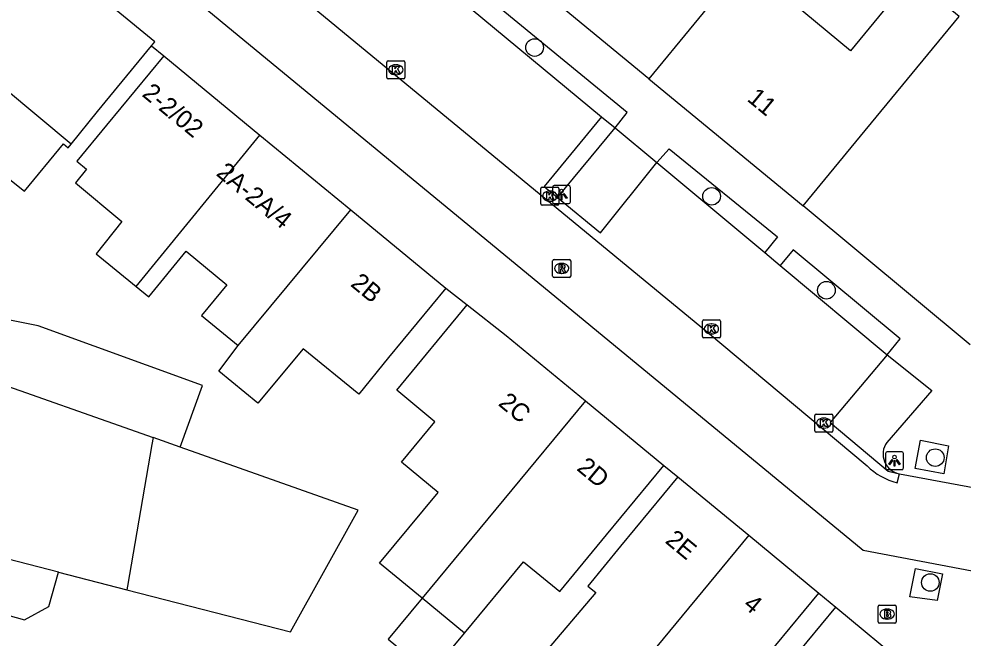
# Model space of a CAD drawing. Extents: x 160158 to 160921, y 381517 to 382041.
# Drawn here: x 160313 to 160365.5, y 381911.8 to 381946.2 of the extents above; entities that cross this region are included whole.
import ezdxf

# ---------------------------------------------------------------- set-up
doc = ezdxf.new("R2010")
doc.units = 0
for name, color, linetype in [('IMGEO_Boom', 7, 'Continuous'), ('IMGEO_Brandkraan', 7, 'Continuous'), ('IMGEO_Kolk', 7, 'Continuous'), ('IMGEO_Lichtpunt', 7, 'Continuous'), ('IMGEO_Pand', 7, 'Continuous'), ('IMGEO_Pand_nummerreeks', 7, 'Continuous'), ('IMGEO_Parkeervlak_open', 7, 'Continuous'), ('IMGEO_Rijbaan_lokaal_open', 7, 'Continuous'), ('IMGEO_Rioolput', 7, 'Continuous'), ('IMGEO_Voetpad_open', 7, 'Continuous')]:
    doc.layers.add(name, color=color, linetype=linetype)

msp = doc.modelspace()

# ---------------------------------------------------------------- linework, layer by layer
at = {"layer": 'IMGEO_Boom'}
for centre in [(160341.678, 381944.633), (160351.512, 381936.365), (160357.891, 381931.142), (160363.935, 381921.839), (160363.664, 381914.896)]:
    msp.add_circle(centre, 0.489, dxfattribs=at)
at = {"layer": 'IMGEO_Brandkraan'}
for p, q in [((160360.837, 381913.643), (160361.689, 381913.643)), ((160360.762, 381912.717), (160360.762, 381913.569)), ((160361.25, 381913.423), (160361.275, 381913.423)), ((160361.763, 381913.569), (160361.763, 381912.717)), ((160361.689, 381912.643), (160360.837, 381912.643)), ((160361.273, 381912.863), (160361.248, 381912.863))]:
    msp.add_line(p, q, dxfattribs=at)
for points in [[(160360.837, 381913.643), (160361.689, 381913.643)], [(160360.762, 381912.717), (160360.762, 381913.569)], [(160361.11, 381913.343), (160361.11, 381912.943), (160361.323, 381912.943)], [(160361.341, 381913.343), (160361.11, 381913.343)], [(160361.289, 381913.262), (160361.235, 381913.262), (160361.235, 381913.186)], [(160361.235, 381913.186), (160361.288, 381913.186)], [(160361.763, 381913.569), (160361.763, 381912.717)], [(160361.689, 381912.643), (160360.837, 381912.643)], [(160361.297, 381913.11), (160361.235, 381913.11), (160361.235, 381913.029)], [(160361.235, 381913.029), (160361.297, 381913.029)]]:
    msp.add_lwpolyline(points, dxfattribs=at)
for centre, radius, start, end in [((160360.839, 381913.567), 0.0765, 91.552, 178.448), ((160360.839, 381913.567), 0.0765, 91.552, 178.448), ((160361.687, 381913.567), 0.0765, 1.552, 88.448), ((160361.687, 381913.567), 0.0765, 1.552, 88.448), ((160361.29, 381913.224), 0.0379, 267.8285, 90.9355), ((160361.345, 381913.198), 0.145, 59.4692, 91.5367), ((160361.37, 381913.245), 0.0922, 285.5137, 58.1501), ((160361.375, 381913.053), 0.105, 301.3115, 78.989), ((160360.839, 381912.719), 0.0765, 181.552, 268.448), ((160360.839, 381912.719), 0.0765, 181.552, 268.448), ((160361.298, 381913.069), 0.0404, 269.8759, 90.5077), ((160361.329, 381913.194), 0.251, 268.6676, 293.5347), ((160361.687, 381912.719), 0.0765, 271.552, 358.448), ((160361.687, 381912.719), 0.0765, 271.552, 358.448)]:
    msp.add_arc(centre, radius, start, end, dxfattribs=at)
for centre, major_axis, ratio, start_param, end_param in [((160361.249, 381913.143), (-0.387, 0.002), 0.722429, 4.712389, 7.853982), ((160361.274, 381913.143), (-0.39, 0.002), 0.717154, 1.570796, 4.712389)]:
    msp.add_ellipse(centre, major_axis=major_axis, ratio=ratio, start_param=start_param, end_param=end_param, dxfattribs=at)
at = {"layer": 'IMGEO_Kolk'}
for p, q in [((160333.468, 381942.971), (160333.468, 381943.823)), ((160333.543, 381943.897), (160334.395, 381943.897)), ((160333.956, 381943.677), (160333.981, 381943.677)), ((160334.469, 381943.823), (160334.469, 381942.971)), ((160333.979, 381943.117), (160333.954, 381943.117)), ((160334.395, 381942.897), (160333.543, 381942.897)), ((160342.029, 381935.946), (160342.029, 381936.798)), ((160342.104, 381936.872), (160342.956, 381936.872)), ((160343.03, 381936.798), (160343.03, 381935.946)), ((160342.517, 381936.652), (160342.542, 381936.652)), ((160342.956, 381935.872), (160342.104, 381935.872)), ((160342.54, 381936.092), (160342.515, 381936.092)), ((160351, 381928.565), (160351, 381929.417)), ((160351.075, 381929.491), (160351.927, 381929.491)), ((160352.001, 381929.417), (160352.001, 381928.565)), ((160351.488, 381929.271), (160351.513, 381929.271)), ((160351.927, 381928.491), (160351.075, 381928.491)), ((160351.511, 381928.711), (160351.486, 381928.711)), ((160357.241, 381923.334), (160357.241, 381924.186)), ((160357.316, 381924.26), (160358.168, 381924.26)), ((160358.242, 381924.186), (160358.242, 381923.334)), ((160357.729, 381924.04), (160357.754, 381924.04)), ((160358.168, 381923.26), (160357.316, 381923.26)), ((160357.752, 381923.48), (160357.727, 381923.48))]:
    msp.add_line(p, q, dxfattribs=at)
for points in [[(160333.468, 381942.971), (160333.468, 381943.823)], [(160333.543, 381943.897), (160334.395, 381943.897)], [(160333.789, 381943.597), (160333.912, 381943.597), (160333.912, 381943.446), (160334.042, 381943.597), (160334.206, 381943.597), (160334.06, 381943.446), (160334.213, 381943.197), (160334.061, 381943.197), (160333.976, 381943.361), (160333.912, 381943.294), (160333.912, 381943.197), (160333.789, 381943.197), (160333.789, 381943.597)], [(160334.469, 381943.823), (160334.469, 381942.971)], [(160334.395, 381942.897), (160333.543, 381942.897)], [(160342.029, 381935.946), (160342.029, 381936.798)], [(160342.104, 381936.872), (160342.956, 381936.872)], [(160343.03, 381936.798), (160343.03, 381935.946)], [(160342.35, 381936.572), (160342.473, 381936.572), (160342.473, 381936.421), (160342.603, 381936.572), (160342.767, 381936.572), (160342.621, 381936.421), (160342.774, 381936.172), (160342.622, 381936.172), (160342.537, 381936.336), (160342.473, 381936.269), (160342.473, 381936.172), (160342.35, 381936.172), (160342.35, 381936.572)], [(160342.956, 381935.872), (160342.104, 381935.872)], [(160351, 381928.565), (160351, 381929.417)], [(160351.075, 381929.491), (160351.927, 381929.491)], [(160352.001, 381929.417), (160352.001, 381928.565)], [(160351.321, 381929.191), (160351.444, 381929.191), (160351.444, 381929.04), (160351.574, 381929.191), (160351.738, 381929.191), (160351.592, 381929.04), (160351.745, 381928.791), (160351.593, 381928.791), (160351.508, 381928.955), (160351.444, 381928.888), (160351.444, 381928.791), (160351.321, 381928.791), (160351.321, 381929.191)], [(160351.927, 381928.491), (160351.075, 381928.491)], [(160357.241, 381923.334), (160357.241, 381924.186)], [(160357.316, 381924.26), (160358.168, 381924.26)], [(160358.242, 381924.186), (160358.242, 381923.334)], [(160357.562, 381923.96), (160357.685, 381923.96), (160357.685, 381923.809), (160357.815, 381923.96), (160357.979, 381923.96), (160357.833, 381923.809), (160357.986, 381923.56), (160357.834, 381923.56), (160357.749, 381923.724), (160357.685, 381923.657), (160357.685, 381923.56), (160357.562, 381923.56), (160357.562, 381923.96)], [(160358.168, 381923.26), (160357.316, 381923.26)]]:
    msp.add_lwpolyline(points, dxfattribs=at)
for centre, start, end in [((160333.545, 381943.821), 91.552, 178.448), ((160333.545, 381943.821), 91.552, 178.448), ((160334.393, 381943.821), 1.552, 88.448), ((160334.393, 381943.821), 1.552, 88.448), ((160333.545, 381942.973), 181.552, 268.448), ((160333.545, 381942.973), 181.552, 268.448), ((160334.393, 381942.973), 271.552, 358.448), ((160334.393, 381942.973), 271.552, 358.448), ((160342.106, 381936.796), 91.552, 178.448), ((160342.106, 381936.796), 91.552, 178.448), ((160342.954, 381936.796), 1.552, 88.448), ((160342.954, 381936.796), 1.552, 88.448), ((160342.106, 381935.948), 181.552, 268.448), ((160342.106, 381935.948), 181.552, 268.448), ((160342.954, 381935.948), 271.552, 358.448), ((160342.954, 381935.948), 271.552, 358.448), ((160351.077, 381929.415), 91.552, 178.448), ((160351.077, 381929.415), 91.552, 178.448), ((160351.925, 381929.415), 1.552, 88.448), ((160351.925, 381929.415), 1.552, 88.448), ((160351.077, 381928.567), 181.552, 268.448), ((160351.077, 381928.567), 181.552, 268.448), ((160351.925, 381928.567), 271.552, 358.448), ((160351.925, 381928.567), 271.552, 358.448), ((160357.318, 381924.184), 91.552, 178.448), ((160357.318, 381924.184), 91.552, 178.448), ((160358.166, 381924.184), 1.552, 88.448), ((160358.166, 381924.184), 1.552, 88.448), ((160357.318, 381923.336), 181.552, 268.448), ((160357.318, 381923.336), 181.552, 268.448), ((160358.166, 381923.336), 271.552, 358.448), ((160358.166, 381923.336), 271.552, 358.448)]:
    msp.add_arc(centre, 0.0765, start, end, dxfattribs=at)
for centre, major_axis, ratio, start_param, end_param in [((160333.955, 381943.397), (-0.387, 0.002), 0.722429, 4.712389, 7.853982), ((160333.98, 381943.397), (-0.39, 0.002), 0.717154, 1.570796, 4.712389), ((160342.516, 381936.372), (-0.387, 0.002), 0.722429, 4.712389, 7.853982), ((160342.541, 381936.372), (-0.39, 0.002), 0.717154, 1.570796, 4.712389), ((160351.487, 381928.991), (-0.387, 0.002), 0.722429, 4.712389, 7.853982), ((160351.512, 381928.991), (-0.39, 0.002), 0.717154, 1.570796, 4.712389), ((160357.728, 381923.76), (-0.387, 0.002), 0.722429, 4.712389, 7.853982), ((160357.753, 381923.76), (-0.39, 0.002), 0.717154, 1.570796, 4.712389)]:
    msp.add_ellipse(centre, major_axis=major_axis, ratio=ratio, start_param=start_param, end_param=end_param, dxfattribs=at)
at = {"layer": 'IMGEO_Lichtpunt'}
for p, q in [((160342.672, 381936.862), (160342.672, 381936.055)), ((160342.672, 381936.862), (160342.672, 381936.055)), ((160343.574, 381936.957), (160342.766, 381936.957)), ((160343.574, 381936.957), (160342.766, 381936.957)), ((160343.668, 381936.055), (160343.668, 381936.862)), ((160343.668, 381936.055), (160343.668, 381936.862)), ((160342.766, 381935.961), (160343.574, 381935.961)), ((160342.766, 381935.961), (160343.574, 381935.961)), ((160361.174, 381922.071), (160361.174, 381921.264)), ((160361.174, 381922.071), (160361.174, 381921.264)), ((160362.076, 381922.166), (160361.268, 381922.166)), ((160362.076, 381922.166), (160361.268, 381922.166)), ((160362.17, 381921.264), (160362.17, 381922.071)), ((160362.17, 381921.264), (160362.17, 381922.071)), ((160361.268, 381921.17), (160362.076, 381921.17)), ((160361.268, 381921.17), (160362.076, 381921.17))]:
    msp.add_line(p, q, dxfattribs=at)
for points in [[(160343.046, 381936.526), (160343.085, 381936.498), (160342.897, 381936.236), (160342.859, 381936.263), (160343.046, 381936.526)], [(160343.148, 381936.478), (160343.195, 381936.478), (160343.195, 381936.156), (160343.148, 381936.156), (160343.148, 381936.478)], [(160343.258, 381936.498), (160343.296, 381936.525), (160343.483, 381936.263), (160343.444, 381936.235), (160343.258, 381936.498)], [(160361.548, 381921.735), (160361.587, 381921.707), (160361.399, 381921.445), (160361.361, 381921.472), (160361.548, 381921.735)], [(160361.65, 381921.687), (160361.697, 381921.687), (160361.697, 381921.365), (160361.65, 381921.365), (160361.65, 381921.687)], [(160361.76, 381921.707), (160361.798, 381921.734), (160361.985, 381921.472), (160361.946, 381921.444), (160361.76, 381921.707)]]:
    msp.add_lwpolyline(points, dxfattribs=at)
for centre in [(160343.171, 381936.66), (160361.673, 381921.869)]:
    msp.add_circle(centre, 0.0994, dxfattribs=at)
for centre, start, end in [((160342.766, 381936.862), 90, 180), ((160342.766, 381936.862), 90, 180), ((160343.574, 381936.862), 0, 90), ((160343.574, 381936.862), 0, 90), ((160342.766, 381936.055), 180, 270), ((160342.766, 381936.055), 180, 270), ((160343.574, 381936.055), 270, 0), ((160343.574, 381936.055), 270, 360), ((160361.268, 381922.071), 90, 180), ((160361.268, 381922.071), 90, 180), ((160362.076, 381922.071), 0, 90), ((160362.076, 381922.071), 0, 90), ((160361.268, 381921.264), 180, 270), ((160361.268, 381921.264), 180, 270), ((160362.076, 381921.264), 270, 0), ((160362.076, 381921.264), 270, 360)]:
    msp.add_arc(centre, 0.0946, start, end, dxfattribs=at)
at = {"layer": 'IMGEO_Pand'}
for points in [[(160320.396, 381944.729), (160320.573, 381944.944), (160314.547, 381949.911), (160303.648, 381952.346), (160302.402, 381952.62)], [(160356.601, 381935.838), (160359.777, 381939.701), (160365.262, 381946.365), (160362.603, 381948.557), (160359.23, 381944.455), (160356.629, 381946.593), (160353.303, 381949.327), (160353.024, 381948.987)], [(160353.024, 381948.987), (160348.017, 381942.896)], [(160348.017, 381942.896), (160343.315, 381946.762)], [(160315.932, 381939.263), (160310.305, 381943.95), (160300.943, 381945.827)], [(160315.932, 381939.263), (160317.394, 381941.086), (160320.396, 381944.729)], [(160321.073, 381944.178), (160317.893, 381940.32), (160316.242, 381938.317), (160316.789, 381937.866), (160316.167, 381937.112), (160318.753, 381934.963), (160317.331, 381933.175), (160319.551, 381931.345)], [(160321.073, 381944.178), (160326.419, 381939.772)], [(160348.017, 381942.896), (160356.601, 381935.838)], [(160307.525, 381939.949), (160309.331, 381939.549), (160312.439, 381937.379), (160313.335, 381936.645), (160315.504, 381939.276), (160315.768, 381939.058), (160315.932, 381939.263)], [(160319.551, 381931.345), (160326.419, 381939.772)], [(160326.419, 381939.772), (160331.466, 381935.613)], [(160325.21, 381928.07), (160331.466, 381935.613)], [(160331.466, 381935.613), (160336.75, 381931.258)], [(160321.987, 381922.418), (160323.234, 381925.853), (160314.104, 381929.169), (160311.218, 381929.737), (160311.319, 381930.195), (160310.237, 381930.434), (160305.656, 381931.448), (160305.939, 381932.725), (160306.074, 381933.334), (160306.209, 381933.943), (160306.362, 381934.633)], [(160319.551, 381931.345), (160320.241, 381930.777), (160322.328, 381933.31), (160324.583, 381931.452), (160323.177, 381929.746), (160325.21, 381928.07)], [(160336.75, 381931.258), (160333.571, 381927.4), (160331.909, 381925.366), (160328.82, 381927.88), (160326.295, 381924.858), (160324.13, 381926.642), (160325.21, 381928.07)], [(160335.43, 381914.024), (160333.068, 381915.975), (160336.313, 381919.902), (160334.278, 381921.584), (160336.14, 381923.835), (160334.03, 381925.58), (160337.94, 381930.325)], [(160337.94, 381930.325), (160340.102, 381928.629), (160344.499, 381924.996)], [(160304.815, 381928.497), (160310.186, 381926.596), (160310.498, 381926.485), (160320.481, 381922.951)], [(160344.499, 381924.996), (160335.43, 381914.024)], [(160344.499, 381924.996), (160348.857, 381921.395)], [(160320.481, 381922.951), (160320.415, 381922.565), (160319.065, 381914.694), (160319.03, 381914.492)], [(160321.987, 381922.418), (160320.481, 381922.951)], [(160319.03, 381914.492), (160328.115, 381912.15), (160331.871, 381918.918), (160321.987, 381922.418)], [(160337.785, 381912.078), (160341.066, 381916.049), (160343.072, 381914.392), (160345.673, 381917.541), (160348.857, 381921.395)], [(160315.222, 381915.474), (160295.847, 381920.47)], [(160349.638, 381920.772), (160346.454, 381916.918), (160344.64, 381914.702), (160345.08, 381914.344), (160339.351, 381907.599), (160343.047, 381904.565), (160343.243, 381904.807)], [(160349.638, 381920.772), (160353.572, 381917.522)], [(160353.572, 381917.522), (160345.118, 381907.291), (160343.243, 381904.807)], [(160353.572, 381917.522), (160357.461, 381914.308)], [(160302.383, 381910.492), (160303.485, 381915.581), (160313.339, 381912.824), (160314.69, 381913.569), (160315.222, 381915.474)], [(160315.222, 381915.474), (160319.03, 381914.492)], [(160343.243, 381904.807), (160345.145, 381903.236), (160347.112, 381905.617), (160348.893, 381907.772), (160350.765, 381906.219), (160352.49, 381908.299), (160354.277, 381910.454), (160357.461, 381914.308)], [(160335.43, 381914.024), (160333.549, 381911.748), (160335.904, 381909.801), (160337.785, 381912.078)], [(160337.785, 381912.078), (160335.43, 381914.024)], [(160352.381, 381898.035), (160349.704, 381894.798), (160347.549, 381896.578), (160351.838, 381901.769), (160355.35, 381906.02), (160353.481, 381907.564), (160355.22, 381909.668), (160358.404, 381913.522)], [(160358.404, 381913.522), (160362.436, 381910.191)]]:
    msp.add_lwpolyline(points, dxfattribs=at)
at = {"layer": 'IMGEO_Parkeervlak_open'}
for points in [[(160337.502, 381947.343), (160345.394, 381940.788)], [(160348.464, 381938.24), (160354.461, 381933.234)], [(160355.318, 381932.519), (160361.259, 381927.56)]]:
    msp.add_lwpolyline(points, dxfattribs=at)
at = {"layer": 'IMGEO_Rijbaan_lokaal_open'}
for points in [[(160315.541, 381958.892), (160315.245, 381958.534), (160351.289, 381928.805), (160360.149, 381921.379)], [(160369.605, 381914.849), (160359.924, 381916.684), (160309.064, 381958.612)], [(160361.815, 381920.44), (160361.944, 381920.939)], [(160361.944, 381920.939), (160372.344, 381919.004), (160424.697, 381875.722), (160428.691, 381866.326)]]:
    msp.add_lwpolyline(points, dxfattribs=at)
msp.add_arc((160362.735, 381924.02), 3.696, 225.5994, 255.5871, dxfattribs=at)
at = {"layer": 'IMGEO_Rioolput'}
for p, q in [((160342.682, 381931.929), (160342.682, 381932.781)), ((160342.757, 381932.855), (160343.609, 381932.855)), ((160343.17, 381932.635), (160343.195, 381932.635)), ((160343.683, 381932.781), (160343.683, 381931.929)), ((160343.193, 381932.075), (160343.168, 381932.075)), ((160343.609, 381931.855), (160342.757, 381931.855))]:
    msp.add_line(p, q, dxfattribs=at)
for points in [[(160342.682, 381931.929), (160342.682, 381932.781)], [(160342.757, 381932.855), (160343.609, 381932.855)], [(160343.271, 381932.553), (160343.019, 381932.555), (160343.019, 381932.155)], [(160343.683, 381932.781), (160343.683, 381931.929)], [(160343.019, 381932.155), (160343.143, 381932.155), (160343.143, 381932.317), (160343.154, 381932.317)], [(160343.197, 381932.474), (160343.143, 381932.474), (160343.143, 381932.393)], [(160343.143, 381932.393), (160343.195, 381932.393)], [(160343.201, 381932.288), (160343.272, 381932.155), (160343.412, 381932.155), (160343.347, 381932.281)], [(160343.609, 381931.855), (160342.757, 381931.855)]]:
    msp.add_lwpolyline(points, dxfattribs=at)
for centre, radius, start, end in [((160342.759, 381932.779), 0.0765, 91.552, 178.448), ((160342.759, 381932.779), 0.0765, 91.552, 178.448), ((160343.27, 381932.443), 0.109, 350.3612, 89.416), ((160343.607, 381932.779), 0.0765, 1.552, 88.448), ((160343.607, 381932.779), 0.0765, 1.552, 88.448), ((160343.153, 381932.264), 0.0533, 26.0293, 88.6989), ((160343.179, 381932.582), 0.19, 274.7715, 282.9687), ((160343.203, 381932.378), 0.0964, 77.0061, 93.1865), ((160343.217, 381932.435), 0.0378, 276.6634, 79.6772), ((160343.268, 381932.443), 0.112, 277.5842, 350.9817), ((160343.252, 381932.228), 0.108, 29.5134, 73.7905), ((160342.759, 381931.931), 0.0765, 181.552, 268.448), ((160342.759, 381931.931), 0.0765, 181.552, 268.448), ((160343.607, 381931.931), 0.0765, 271.552, 358.448), ((160343.607, 381931.931), 0.0765, 271.552, 358.448)]:
    msp.add_arc(centre, radius, start, end, dxfattribs=at)
for centre, major_axis, ratio, start_param, end_param in [((160343.169, 381932.355), (-0.387, 0.002), 0.722429, 4.712389, 7.853982), ((160343.194, 381932.355), (-0.39, 0.002), 0.717154, 1.570796, 4.712389)]:
    msp.add_ellipse(centre, major_axis=major_axis, ratio=ratio, start_param=start_param, end_param=end_param, dxfattribs=at)
at = {"layer": 'IMGEO_Voetpad_open'}
for points in [[(160346.146, 381940.163), (160346.828, 381941.024), (160338.181, 381948.144), (160337.502, 381947.343)], [(160320.396, 381944.729), (160321.073, 381944.178)], [(160345.394, 381940.788), (160342.202, 381936.917), (160342.956, 381936.295)], [(160345.394, 381940.788), (160346.146, 381940.163)], [(160342.956, 381936.295), (160346.146, 381940.163)], [(160346.146, 381940.163), (160348.464, 381938.24)], [(160348.464, 381938.24), (160349.158, 381939.008), (160355.173, 381934.108), (160354.461, 381933.234)], [(160342.956, 381936.295), (160345.331, 381934.336), (160348.464, 381938.24)], [(160365.87, 381928.117), (160356.601, 381935.838)], [(160354.461, 381933.234), (160355.318, 381932.519)], [(160361.259, 381927.56), (160361.986, 381928.441), (160356.044, 381933.38), (160355.318, 381932.519)], [(160336.75, 381931.258), (160337.94, 381930.325)], [(160361.259, 381927.56), (160358.101, 381923.793), (160361.321, 381921.094)], [(160361.259, 381927.56), (160363.739, 381925.575), (160361.243, 381922.685)], [(160364.41, 381920.929), (160362.824, 381921.227), (160363.118, 381922.803), (160364.674, 381922.495), (160364.41, 381920.929)], [(160348.857, 381921.395), (160349.638, 381920.772)], [(160364.038, 381913.895), (160362.525, 381914.093), (160362.836, 381915.684), (160364.345, 381915.374), (160364.038, 381913.895)], [(160357.461, 381914.308), (160358.404, 381913.522)]]:
    msp.add_lwpolyline(points, dxfattribs=at)
for centre, radius, start, end in [((160362.157, 381922.038), 1.12, 144.7198, 259.0301), ((160362.587, 381924.854), 3.967, 251.3878, 260.6696)]:
    msp.add_arc(centre, radius, start, end, dxfattribs=at)

# ---------------------------------------------------------------- texts
at = {"layer": 'IMGEO_Pand_nummerreeks'}
for s, rotation, p in [('2-2/02', 320.506, (160319.818, 381941.973)), ('11', 320.569, (160353.43, 381941.708)), ('2A-2A/4', 320.5096, (160323.937, 381937.567)), ('2B', 320.5051, (160331.402, 381931.417)), ('2C', 320.4373, (160339.61, 381924.78)), ('2D', 320.4332, (160343.969, 381921.179)), ('2E', 320.4373, (160348.879, 381917.144)), ('4', 320.4258, (160353.215, 381913.562))]:
    msp.add_text(s, height=1, rotation=rotation, dxfattribs=at).set_placement(p)

doc.saveas('drawing.dxf')
